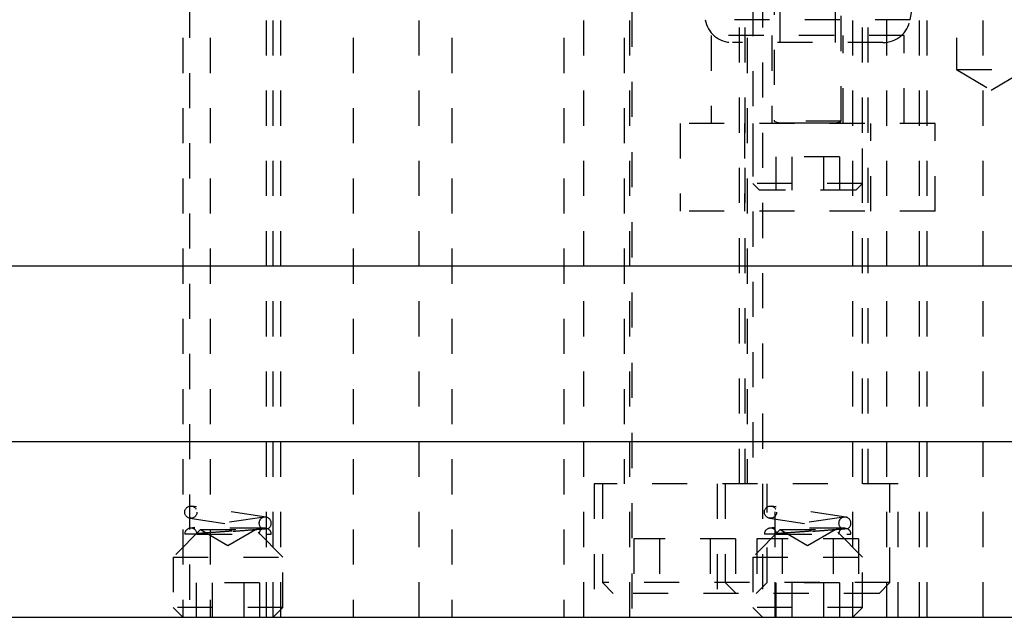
# Model space of a CAD drawing. Header units: inches. Extents: x 1880 to 2363, y -453 to -54.
# Tile 437 of 656: x 1904.18 to 1906.99, y -153.23 to -151.53. Entities that reach past the tile are written whole.
import ezdxf

# ---------------------------------------------------------------- set-up
doc = ezdxf.new("R2010")
doc.units = ezdxf.units.IN
doc.header["$LTSCALE"] = 0.5
doc.header["$MEASUREMENT"] = 0
doc.linetypes.add('HIDDEN', pattern=[0.225, 0.15, -0.075])
doc.layers.add('SID-M-H', color=4, linetype='HIDDEN')
doc.layers.add('SID-M-S', color=105, linetype='Continuous')

msp = doc.modelspace()

# ---------------------------------------------------------------- linework, layer by layer
at = {"layer": 'SID-M-H'}
for p, q in [((1906.74567, -153.2282), (1906.74567, -147.4432)), ((1906.76767, -153.2282), (1906.76767, -147.4432)), ((1905.92767, -149.5032), (1905.92767, -153.2282)), ((1906.92767, -153.2282), (1906.92767, -149.5032)), ((1906.29917, -149.8482), (1906.29917, -153.2282)), ((1906.55617, -153.2282), (1906.55617, -149.8482)), ((1905.92142, -153.2282), (1905.92142, -150.37595)), ((1904.66829, -150.4782), (1904.66829, -153.2282)), ((1904.88704, -153.2282), (1904.88704, -150.4782)), ((1906.34817, -150.90139), (1906.34817, -151.59139)), ((1906.50717, -151.59139), (1906.50717, -150.90139)), ((1904.64917, -150.9782), (1904.64917, -153.2282)), ((1904.72717, -150.9782), (1904.72717, -153.2282)), ((1904.90617, -153.2282), (1904.90617, -150.9782)), ((1904.92817, -153.2282), (1904.92817, -150.9782)), ((1905.13392, -150.9782), (1905.13392, -153.2282)), ((1905.32142, -153.2282), (1905.32142, -150.9782)), ((1905.41517, -150.9782), (1905.41517, -153.2282)), ((1905.73392, -150.9782), (1905.73392, -153.2282)), ((1905.79017, -153.2282), (1905.79017, -150.9782)), ((1905.90567, -150.9782), (1905.90567, -152.8482)), ((1906.24967, -152.8482), (1906.24967, -150.9782)), ((1906.25567, -150.9782), (1906.25567, -152.8482)), ((1906.59967, -152.8482), (1906.59967, -150.9782)), ((1906.65267, -153.2282), (1906.65267, -150.9782)), ((1906.8518, -150.9782), (1906.8518, -151.6682)), ((1906.33267, -151.21221), (1906.33267, -151.81567)), ((1906.52267, -151.81567), (1906.52267, -151.21221)), ((1906.11271, -151.39454), (1906.13594, -151.52632)), ((1906.71939, -151.52632), (1906.74263, -151.39454)), ((1906.23392, -152.8482), (1906.23392, -151.47281)), ((1906.27142, -151.47281), (1906.27142, -152.8482)), ((1906.58392, -152.8482), (1906.58392, -151.47281)), ((1906.71939, -151.52632), (1906.13594, -151.52632)), ((1906.70267, -151.57171), (1906.15267, -151.57171)), ((1906.15267, -151.57171), (1906.15267, -151.82171)), ((1906.64185, -151.59139), (1906.21349, -151.59139)), ((1906.32617, -151.57171), (1906.32617, -151.82171)), ((1906.52917, -151.82171), (1906.52917, -151.57171)), ((1906.70267, -151.82171), (1906.70267, -151.57171)), ((1906.8518, -151.6682), (1907.04865, -151.6682)), ((1906.8518, -151.6682), (1906.95023, -151.72734)), ((1906.95023, -151.72734), (1907.04865, -151.6682)), ((1906.52267, -151.81567), (1906.33267, -151.81567)), ((1906.33267, -151.81567), (1906.34397, -151.81978)), ((1906.51136, -151.81978), (1906.52267, -151.81567)), ((1906.79017, -151.82171), (1906.06517, -151.82171)), ((1906.06517, -151.82171), (1906.06517, -152.07171)), ((1906.24817, -151.82171), (1906.24817, -152.07171)), ((1906.27167, -151.82171), (1906.27167, -151.99271)), ((1906.52267, -151.82131), (1906.33267, -151.82131)), ((1906.33267, -151.82131), (1906.33267, -151.82171)), ((1906.34397, -151.81978), (1906.51136, -151.81978)), ((1906.52267, -151.82171), (1906.52267, -151.82131)), ((1906.58367, -151.99271), (1906.58367, -151.82171)), ((1906.60717, -152.07171), (1906.60717, -151.82171)), ((1906.79017, -152.07171), (1906.79017, -151.82171)), ((1906.51788, -151.91671), (1906.33746, -151.91671)), ((1906.33746, -151.91671), (1906.33746, -152.01171)), ((1906.38256, -151.91671), (1906.38256, -152.01171)), ((1906.47277, -151.91671), (1906.47277, -152.01171)), ((1906.51788, -151.91671), (1906.51788, -152.01171)), ((1906.58367, -151.99271), (1906.27167, -151.99271)), ((1906.27167, -151.99271), (1906.29067, -152.01171)), ((1906.56467, -152.01171), (1906.29067, -152.01171)), ((1906.56467, -152.01171), (1906.58367, -151.99271)), ((1906.79017, -152.07171), (1906.06517, -152.07171)), ((1906.68517, -152.8482), (1905.82017, -152.8482)), ((1905.82017, -152.8482), (1905.82017, -153.2282)), ((1905.84329, -152.8482), (1905.84329, -153.12945)), ((1906.17017, -152.8482), (1906.17017, -153.2282)), ((1906.19329, -152.8482), (1906.19329, -153.12945)), ((1906.31204, -153.12945), (1906.31204, -152.8482)), ((1906.33517, -153.2282), (1906.33517, -152.8482)), ((1906.66204, -153.12945), (1906.66204, -152.8482)), ((1906.68517, -153.2282), (1906.68517, -152.8482)), ((1904.88599, -152.9429), (1904.67449, -152.9114)), ((1906.53599, -152.9429), (1906.32449, -152.9114)), ((1904.88084, -152.9429), (1904.66934, -152.9744)), ((1904.66934, -152.94601), (1904.86419, -152.97504)), ((1906.53084, -152.9429), (1906.31934, -152.9744)), ((1906.31934, -152.94601), (1906.51419, -152.97504)), ((1904.69967, -152.9782), (1904.62142, -153.05645)), ((1904.88334, -152.97421), (1904.67192, -152.97421)), ((1904.68942, -152.99171), (1904.90092, -152.99171)), ((1904.69967, -152.9782), (1904.85567, -152.9782)), ((1904.69967, -152.9782), (1904.77767, -153.02324)), ((1904.77767, -153.02324), (1904.85567, -152.9782)), ((1904.93392, -153.05645), (1904.85567, -152.9782)), ((1906.34967, -152.9782), (1906.27142, -153.05645)), ((1906.53334, -152.97421), (1906.32192, -152.97421)), ((1906.33942, -152.99171), (1906.55092, -152.99171)), ((1906.34967, -152.9782), (1906.50567, -152.9782)), ((1906.34967, -152.9782), (1906.42767, -153.02324)), ((1906.42767, -153.02324), (1906.50567, -152.9782)), ((1906.58392, -153.05645), (1906.50567, -152.9782)), ((1906.222, -153.00445), (1905.93333, -153.00445)), ((1905.93333, -153.00445), (1905.93333, -153.1607)), ((1906.0055, -153.00445), (1906.0055, -153.1607)), ((1906.14983, -153.00445), (1906.14983, -153.1607)), ((1906.222, -153.00445), (1906.222, -153.1607)), ((1906.572, -153.00445), (1906.28333, -153.00445)), ((1906.28333, -153.00445), (1906.28333, -153.1607)), ((1906.3555, -153.00445), (1906.3555, -153.1607)), ((1906.49983, -153.00445), (1906.49983, -153.1607)), ((1906.572, -153.00445), (1906.572, -153.1607)), ((1904.62142, -153.05645), (1904.93392, -153.05645)), ((1904.62142, -153.05645), (1904.62142, -153.20045)), ((1904.93392, -153.20045), (1904.93392, -153.05645)), ((1906.27142, -153.05645), (1906.58392, -153.05645)), ((1906.27142, -153.05645), (1906.27142, -153.20045)), ((1906.58392, -153.20045), (1906.58392, -153.05645)), ((1904.86785, -153.12978), (1904.68748, -153.12978)), ((1904.68748, -153.12978), (1904.68748, -153.2282)), ((1904.73258, -153.12978), (1904.73258, -153.2282)), ((1904.82276, -153.12978), (1904.82276, -153.2282)), ((1904.86785, -153.12978), (1904.86785, -153.2282)), ((1906.66204, -153.12945), (1905.84329, -153.12945)), ((1905.84329, -153.12945), (1905.87454, -153.1607)), ((1906.19329, -153.12945), (1906.22454, -153.1607)), ((1906.28079, -153.1607), (1906.31204, -153.12945)), ((1906.51785, -153.12978), (1906.33748, -153.12978)), ((1906.33748, -153.12978), (1906.33748, -153.2282)), ((1906.38258, -153.12978), (1906.38258, -153.2282)), ((1906.47276, -153.12978), (1906.47276, -153.2282)), ((1906.51785, -153.12978), (1906.51785, -153.2282)), ((1906.63079, -153.1607), (1906.66204, -153.12945)), ((1906.63079, -153.1607), (1905.87454, -153.1607)), ((1904.93392, -153.20045), (1904.62142, -153.20045)), ((1904.62142, -153.20045), (1904.64917, -153.2282)), ((1904.90617, -153.2282), (1904.93392, -153.20045)), ((1906.58392, -153.20045), (1906.27142, -153.20045)), ((1906.27142, -153.20045), (1906.29917, -153.2282)), ((1906.55617, -153.2282), (1906.58392, -153.20045))]:
    msp.add_line(p, q, dxfattribs=at)
for centre in [(1904.67192, -152.92871), (1906.32192, -152.92871)]:
    msp.add_circle(centre, 0.0175, dxfattribs=at)
for centre, radius, start, end in [((1906.21349, -151.51265), 0.07874, 190, 270), ((1906.64185, -151.51265), 0.07874, 270, 350), ((1906.3437, -151.82052), 0.000787, 270, 70), ((1906.51163, -151.82052), 0.000787, 110, 270), ((1904.88342, -152.96021), 0.0175, 295.84193, 244.15807), ((1906.53342, -152.96021), 0.0175, 295.84193, 244.15807), ((1904.67192, -152.99171), 0.0175, 8.47114, 180), ((1904.88342, -152.99171), 0.0175, 114.56027, 180), ((1904.88342, -152.99171), 0.0175, 0, 64.19631), ((1906.32192, -152.99171), 0.0175, 8.47114, 180), ((1906.53342, -152.99171), 0.0175, 114.56027, 180), ((1906.53342, -152.99171), 0.0175, 0, 64.19631)]:
    msp.add_arc(centre, radius, start, end, dxfattribs=at)
for points, knots in [([(1904.68942, -152.99171), (1904.68323, -152.99171), (1904.66859, -152.99171), (1904.65654, -152.99171), (1904.65504, -152.99171), (1904.65442, -152.99171)], [0, 0, 0, 0, 0.2983871, 0.7068158, 1, 1, 1, 1]), ([(1904.68923, -152.98913), (1904.68923, -152.98913), (1904.68925, -152.98913), (1904.68939, -152.98912), (1904.68956, -152.9891), (1904.68986, -152.98908), (1904.69028, -152.98905), (1904.69144, -152.98896), (1904.69529, -152.98868), (1904.70692, -152.98783), (1904.72974, -152.98616), (1904.75846, -152.98408), (1904.79023, -152.98181), (1904.82155, -152.97961), (1904.8487, -152.97775), (1904.86802, -152.97646), (1904.87526, -152.97599), (1904.87569, -152.97596), (1904.87579, -152.97596)], [0, 0, 0, 0, 0.0100153, 0.0195591, 0.0289511, 0.0333241, 0.0508223, 0.0608539, 0.1010594, 0.2060129, 0.3110997, 0.4179845, 0.5269216, 0.6376791, 0.7495124, 0.8609038, 0.9690179, 1, 1, 1, 1]), ([(1904.89104, -152.97596), (1904.88996, -152.97605), (1904.88778, -152.97625), (1904.86977, -152.97777), (1904.84183, -152.98003), (1904.80584, -152.98287), (1904.76576, -152.98596), (1904.72606, -152.98897), (1904.70149, -152.99081), (1904.69063, -152.99162), (1904.68942, -152.99171)], [0, 0, 0, 0, 0.1377584, 0.2766942, 0.4145494, 0.5532096, 0.6936504, 0.8364357, 0.9816803, 1, 1, 1, 1]), ([(1904.89104, -152.97596), (1904.88998, -152.9759), (1904.88807, -152.97579), (1904.87615, -152.97512), (1904.86657, -152.97457), (1904.86176, -152.97431), (1904.86035, -152.97425), (1904.85986, -152.97423), (1904.85946, -152.97421), (1904.85919, -152.97421), (1904.85899, -152.97421), (1904.85884, -152.97421), (1904.85888, -152.97426), (1904.8607, -152.97448), (1904.86656, -152.97505), (1904.87401, -152.97578), (1904.87519, -152.9759), (1904.87579, -152.97596)], [0, 0, 0, 0, 0.2257023, 0.4042496, 0.4931466, 0.5153527, 0.5191338, 0.5229358, 0.5250771, 0.5272378, 0.5291333, 0.5319246, 0.5373757, 0.5588102, 0.6434775, 0.8183439, 1, 1, 1, 1]), ([(1906.33942, -152.99171), (1906.33323, -152.99171), (1906.31859, -152.99171), (1906.30654, -152.99171), (1906.30504, -152.99171), (1906.30442, -152.99171)], [0, 0, 0, 0, 0.2983871, 0.7068158, 1, 1, 1, 1]), ([(1906.33923, -152.98913), (1906.33923, -152.98913), (1906.33925, -152.98913), (1906.33939, -152.98912), (1906.33956, -152.9891), (1906.33986, -152.98908), (1906.34028, -152.98905), (1906.34144, -152.98896), (1906.34529, -152.98868), (1906.35692, -152.98783), (1906.37974, -152.98616), (1906.40846, -152.98408), (1906.44023, -152.98181), (1906.47155, -152.97961), (1906.4987, -152.97775), (1906.51802, -152.97646), (1906.52526, -152.97599), (1906.52569, -152.97596), (1906.52579, -152.97596)], [0, 0, 0, 0, 0.0100153, 0.0195591, 0.0289511, 0.0333241, 0.0508223, 0.0608539, 0.1010594, 0.2060129, 0.3110997, 0.4179845, 0.5269216, 0.6376791, 0.7495124, 0.8609038, 0.9690179, 1, 1, 1, 1]), ([(1906.54104, -152.97596), (1906.53996, -152.97605), (1906.53778, -152.97625), (1906.51977, -152.97777), (1906.49183, -152.98003), (1906.45584, -152.98287), (1906.41576, -152.98596), (1906.37606, -152.98897), (1906.35149, -152.99081), (1906.34063, -152.99162), (1906.33942, -152.99171)], [0, 0, 0, 0, 0.1377584, 0.2766942, 0.4145494, 0.5532096, 0.6936504, 0.8364357, 0.9816803, 1, 1, 1, 1]), ([(1906.54104, -152.97596), (1906.53998, -152.9759), (1906.53807, -152.97579), (1906.52615, -152.97512), (1906.51657, -152.97457), (1906.51176, -152.97431), (1906.51035, -152.97425), (1906.50986, -152.97423), (1906.50946, -152.97421), (1906.50919, -152.97421), (1906.50899, -152.97421), (1906.50884, -152.97421), (1906.50888, -152.97426), (1906.5107, -152.97448), (1906.51656, -152.97505), (1906.52401, -152.97578), (1906.52519, -152.9759), (1906.52579, -152.97596)], [0, 0, 0, 0, 0.2257023, 0.4042496, 0.4931466, 0.5153527, 0.5191338, 0.5229358, 0.5250771, 0.5272378, 0.5291333, 0.5319246, 0.5373757, 0.5588102, 0.6434775, 0.8183439, 1, 1, 1, 1])]:
    msp.add_open_spline(points, degree=3, knots=knots, dxfattribs=at)
at = {"layer": 'SID-M-S'}
for p, q in [((1910.17767, -152.2282), (1897.67767, -152.2282)), ((1910.17767, -152.7282), (1897.67767, -152.7282)), ((1897.67767, -153.2282), (1910.17767, -153.2282))]:
    msp.add_line(p, q, dxfattribs=at)

doc.saveas('drawing.dxf')
